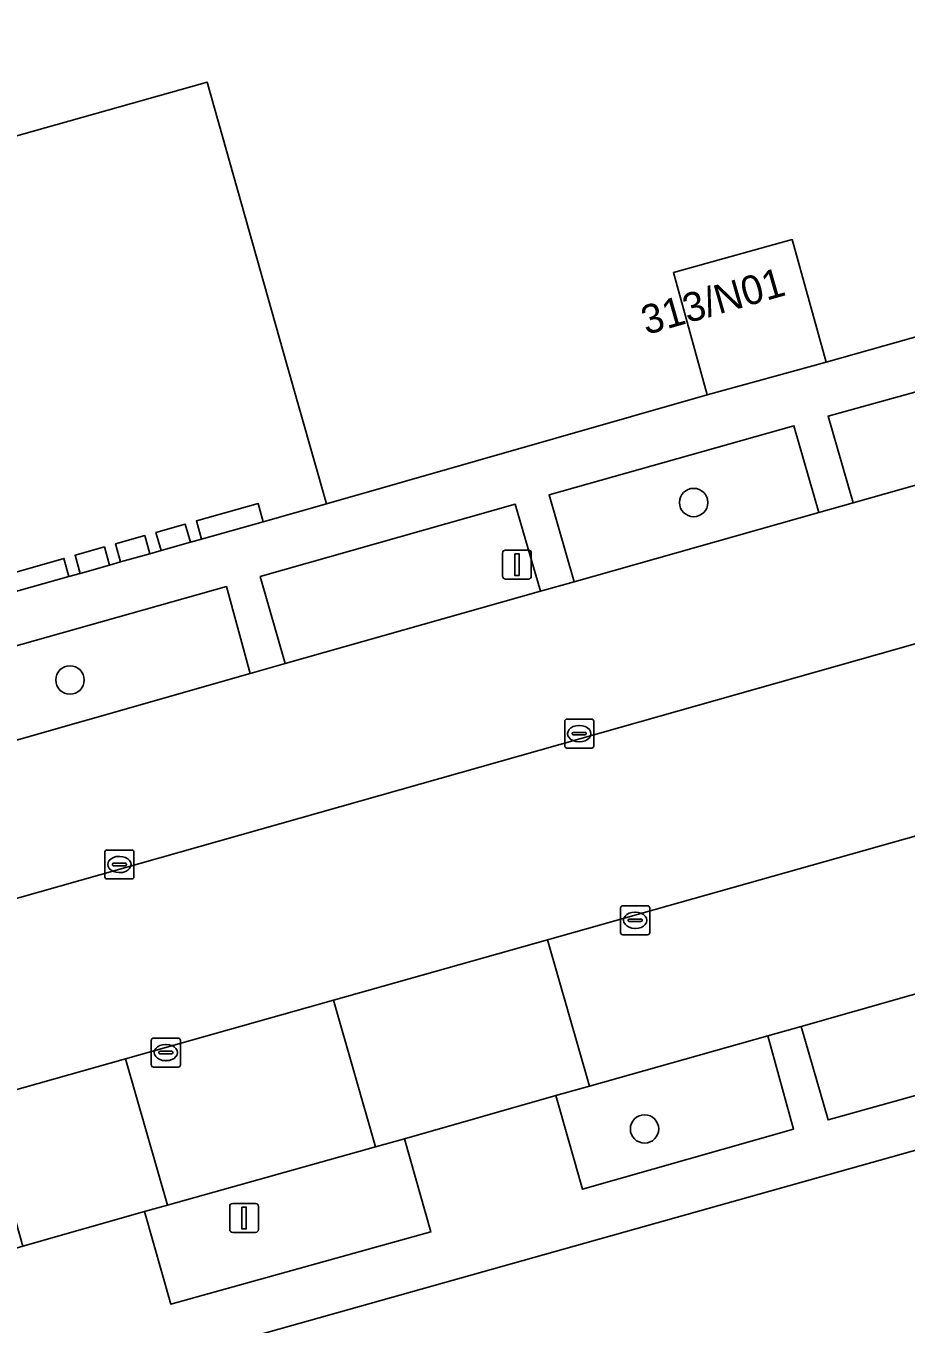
# Model space of a CAD drawing. Extents: x 159680 to 160786, y 387323 to 388340.
# Drawn here: x 160004.57 to 160034.91, y 388143.85 to 388188.64 of the extents above; entities that cross this region are included whole.
import ezdxf

# ---------------------------------------------------------------- set-up
doc = ezdxf.new("R2010")
doc.units = 0
for name, color, linetype in [('IMGEO_Boom', 7, 'Continuous'), ('IMGEO_Erf', 7, 'Continuous'), ('IMGEO_Groenvoorziening', 7, 'Continuous'), ('IMGEO_Kolk', 7, 'Continuous'), ('IMGEO_Lichtmast', 7, 'Continuous'), ('IMGEO_Pand', 7, 'Continuous'), ('IMGEO_Pand_nummerreeks', 7, 'Continuous'), ('IMGEO_Parkeervlak_open', 7, 'Continuous'), ('IMGEO_Rijbaan_lokaal_open', 7, 'Continuous'), ('IMGEO_Voetpad_open', 7, 'Continuous')]:
    doc.layers.add(name, color=color, linetype=linetype)

msp = doc.modelspace()

# ---------------------------------------------------------------- linework, layer by layer
at = {"layer": 'IMGEO_Boom'}
for centre in [(160027.588, 388172.195), (160006.089, 388166.072), (160025.895, 388150.584)]:
    msp.add_circle(centre, 0.489, dxfattribs=at)
at = {"layer": 'IMGEO_Erf'}
msp.add_lwpolyline([(159966.644, 388158.572), (159972.648, 388160.251), (159985.071, 388163.725), (159983.714, 388168.538), (159980.967, 388178.278), (160000, 388183.645), (160010.821, 388186.697), (160013.568, 388176.957), (160014.925, 388172.144), (160028.058, 388175.905), (160026.888, 388180.131), (160030.979, 388181.264), (160032.15, 388177.038), (160036.595, 388178.285), (160041.805, 388179.747), (160057.205, 388184.068), (160062.526, 388185.581), (160068.018, 388187.143), (160071.499, 388188.133), (160076.494, 388189.554)], dxfattribs=at)
at = {"layer": 'IMGEO_Groenvoorziening'}
for points in [[(160033.089, 388172.187), (160038.609, 388173.75), (160037.741, 388176.705), (160032.223, 388175.175)], [(160031.9, 388171.854), (160031.044, 388174.843), (160022.604, 388172.456), (160023.464, 388169.464)], [(160013.503, 388166.643), (160022.311, 388169.138), (160021.436, 388172.136), (160012.645, 388169.641)], [(160012.297, 388166.301), (160011.481, 388169.293), (160000.149, 388166.096), (160001.013, 388163.081)], [(160040.857, 388156.843), (160031.295, 388154.122), (160032.221, 388150.896), (160041.96, 388153.615), (160041.09, 388156.69)], [(160030.14, 388153.798), (160023.996, 388152.061), (160022.834, 388151.732), (160023.757, 388148.502), (160031.034, 388150.572)], [(160017.624, 388150.245), (160016.625, 388149.965), (160009.446, 388147.954), (160008.659, 388147.733), (160009.564, 388144.54), (160018.528, 388147.031)]]:
    msp.add_lwpolyline(points, close=True, dxfattribs=at)
at = {"layer": 'IMGEO_Kolk'}
for p, q in [((160023.143, 388163.795), (160023.143, 388164.647)), ((160023.218, 388164.721), (160024.07, 388164.721)), ((160024.144, 388164.647), (160024.144, 388163.795)), ((160023.402, 388164.215), (160023.402, 388164.227)), ((160023.84, 388164.178), (160023.442, 388164.178)), ((160023.445, 388164.264), (160023.843, 388164.264)), ((160023.631, 388164.501), (160023.656, 388164.501)), ((160023.886, 388164.227), (160023.886, 388164.215)), ((160024.07, 388163.721), (160023.218, 388163.721)), ((160023.654, 388163.941), (160023.629, 388163.941)), ((160007.291, 388159.281), (160007.291, 388160.133)), ((160007.366, 388160.207), (160008.218, 388160.207)), ((160008.292, 388160.133), (160008.292, 388159.281)), ((160007.55, 388159.701), (160007.55, 388159.713)), ((160007.988, 388159.664), (160007.59, 388159.664)), ((160007.593, 388159.75), (160007.991, 388159.75)), ((160007.779, 388159.987), (160007.804, 388159.987)), ((160008.034, 388159.713), (160008.034, 388159.701)), ((160008.218, 388159.207), (160007.366, 388159.207)), ((160007.802, 388159.427), (160007.777, 388159.427)), ((160025.07, 388157.356), (160025.07, 388158.208)), ((160025.145, 388158.282), (160025.997, 388158.282)), ((160025.558, 388158.062), (160025.583, 388158.062)), ((160026.071, 388158.208), (160026.071, 388157.356)), ((160025.329, 388157.776), (160025.329, 388157.788)), ((160025.767, 388157.739), (160025.369, 388157.739)), ((160025.372, 388157.825), (160025.77, 388157.825)), ((160025.581, 388157.502), (160025.556, 388157.502)), ((160025.813, 388157.788), (160025.813, 388157.776)), ((160025.997, 388157.282), (160025.145, 388157.282)), ((160008.892, 388152.793), (160008.892, 388153.645)), ((160008.967, 388153.719), (160009.819, 388153.719)), ((160009.38, 388153.499), (160009.405, 388153.499)), ((160009.893, 388153.645), (160009.893, 388152.793)), ((160009.151, 388153.213), (160009.151, 388153.225)), ((160009.589, 388153.176), (160009.191, 388153.176)), ((160009.194, 388153.262), (160009.592, 388153.262)), ((160009.403, 388152.939), (160009.378, 388152.939)), ((160009.635, 388153.225), (160009.635, 388153.213)), ((160009.819, 388152.719), (160008.967, 388152.719))]:
    msp.add_line(p, q, dxfattribs=at)
for points in [[(160023.143, 388163.795), (160023.143, 388164.647)], [(160023.218, 388164.721), (160024.07, 388164.721)], [(160024.144, 388164.647), (160024.144, 388163.795)], [(160024.07, 388163.721), (160023.218, 388163.721)], [(160007.291, 388159.281), (160007.291, 388160.133)], [(160007.366, 388160.207), (160008.218, 388160.207)], [(160008.292, 388160.133), (160008.292, 388159.281)], [(160008.218, 388159.207), (160007.366, 388159.207)], [(160025.07, 388157.356), (160025.07, 388158.208)], [(160025.145, 388158.282), (160025.997, 388158.282)], [(160026.071, 388158.208), (160026.071, 388157.356)], [(160025.997, 388157.282), (160025.145, 388157.282)], [(160008.892, 388152.793), (160008.892, 388153.645)], [(160008.967, 388153.719), (160009.819, 388153.719)], [(160009.893, 388153.645), (160009.893, 388152.793)], [(160009.819, 388152.719), (160008.967, 388152.719)]]:
    msp.add_lwpolyline(points, dxfattribs=at)
for centre, radius, start, end in [((160023.22, 388164.645), 0.0765, 91.552, 178.448), ((160023.22, 388164.645), 0.0765, 91.552, 178.448), ((160024.068, 388164.645), 0.0765, 1.552, 88.448), ((160024.068, 388164.645), 0.0765, 1.552, 88.448), ((160023.442, 388164.224), 0.0403, 85.8775, 175.7526), ((160023.439, 388164.214), 0.0366, 178.938, 274.7102), ((160023.843, 388164.221), 0.043, 264.8664, 352.4533), ((160023.847, 388164.226), 0.0386, 1.7309, 96.639), ((160023.22, 388163.797), 0.0765, 181.552, 268.448), ((160023.22, 388163.797), 0.0765, 181.552, 268.448), ((160024.068, 388163.797), 0.0765, 271.552, 358.448), ((160024.068, 388163.797), 0.0765, 271.552, 358.448), ((160007.368, 388160.131), 0.0765, 91.552, 178.448), ((160007.368, 388160.131), 0.0765, 91.552, 178.448), ((160008.216, 388160.131), 0.0765, 1.552, 88.448), ((160008.216, 388160.131), 0.0765, 1.552, 88.448), ((160007.59, 388159.71), 0.0403, 85.8775, 175.7526), ((160007.587, 388159.7), 0.0366, 178.938, 274.7102), ((160007.991, 388159.707), 0.043, 264.8664, 352.4533), ((160007.995, 388159.712), 0.0386, 1.7309, 96.639), ((160007.368, 388159.283), 0.0765, 181.552, 268.448), ((160007.368, 388159.283), 0.0765, 181.552, 268.448), ((160008.216, 388159.283), 0.0765, 271.552, 358.448), ((160008.216, 388159.283), 0.0765, 271.552, 358.448), ((160025.147, 388158.206), 0.0765, 91.552, 178.448), ((160025.147, 388158.206), 0.0765, 91.552, 178.448), ((160025.995, 388158.206), 0.0765, 1.552, 88.448), ((160025.995, 388158.206), 0.0765, 1.552, 88.448), ((160025.369, 388157.785), 0.0403, 85.8775, 175.7526), ((160025.366, 388157.775), 0.0366, 178.938, 274.7102), ((160025.77, 388157.782), 0.043, 264.8664, 352.4533), ((160025.774, 388157.787), 0.0386, 1.7309, 96.639), ((160025.147, 388157.358), 0.0765, 181.552, 268.448), ((160025.147, 388157.358), 0.0765, 181.552, 268.448), ((160025.995, 388157.358), 0.0765, 271.552, 358.448), ((160025.995, 388157.358), 0.0765, 271.552, 358.448), ((160008.969, 388153.643), 0.0765, 91.552, 178.448), ((160008.969, 388153.643), 0.0765, 91.552, 178.448), ((160009.817, 388153.643), 0.0765, 1.552, 88.448), ((160009.817, 388153.643), 0.0765, 1.552, 88.448), ((160009.191, 388153.222), 0.0403, 85.8775, 175.7526), ((160009.188, 388153.212), 0.0366, 178.938, 274.7102), ((160009.592, 388153.219), 0.043, 264.8664, 352.4533), ((160009.596, 388153.224), 0.0386, 1.7309, 96.639), ((160008.969, 388152.795), 0.0765, 181.552, 268.448), ((160008.969, 388152.795), 0.0765, 181.552, 268.448), ((160009.817, 388152.795), 0.0765, 271.552, 358.448), ((160009.817, 388152.795), 0.0765, 271.552, 358.448)]:
    msp.add_arc(centre, radius, start, end, dxfattribs=at)
for centre, major_axis, ratio, start_param, end_param in [((160023.63, 388164.221), (-0.387, 0.002), 0.722429, 4.712389, 7.853982), ((160023.655, 388164.221), (-0.39, 0.002), 0.717154, 1.570796, 4.712389), ((160007.778, 388159.707), (-0.387, 0.002), 0.722429, 4.712389, 7.853982), ((160007.803, 388159.707), (-0.39, 0.002), 0.717154, 1.570796, 4.712389), ((160025.557, 388157.782), (-0.387, 0.002), 0.722429, 4.712389, 7.853982), ((160025.582, 388157.782), (-0.39, 0.002), 0.717154, 1.570796, 4.712389), ((160009.379, 388153.219), (-0.387, 0.002), 0.722429, 4.712389, 7.853982), ((160009.404, 388153.219), (-0.39, 0.002), 0.717154, 1.570796, 4.712389)]:
    msp.add_ellipse(centre, major_axis=major_axis, ratio=ratio, start_param=start_param, end_param=end_param, dxfattribs=at)
at = {"layer": 'IMGEO_Lichtmast'}
for p, q in [((160021.001, 388169.653), (160021.001, 388170.453)), ((160021.001, 388170.453), (160021.001, 388169.653)), ((160021.101, 388170.553), (160021.891, 388170.553)), ((160021.891, 388170.553), (160021.101, 388170.553)), ((160021.991, 388170.453), (160021.991, 388169.653)), ((160021.991, 388169.653), (160021.991, 388170.453)), ((160021.891, 388169.553), (160021.101, 388169.553)), ((160021.101, 388169.553), (160021.891, 388169.553)), ((160011.696, 388148.012), (160012.486, 388148.012)), ((160012.486, 388148.012), (160011.696, 388148.012)), ((160011.596, 388147.112), (160011.596, 388147.912)), ((160011.596, 388147.912), (160011.596, 388147.112)), ((160012.586, 388147.912), (160012.586, 388147.112)), ((160012.586, 388147.112), (160012.586, 388147.912)), ((160012.486, 388147.012), (160011.696, 388147.012)), ((160011.696, 388147.012), (160012.486, 388147.012))]:
    msp.add_line(p, q, dxfattribs=at)
for points in [[(160021.421, 388170.428), (160021.571, 388170.428), (160021.571, 388169.678), (160021.421, 388169.678), (160021.421, 388170.428)], [(160012.016, 388147.887), (160012.166, 388147.887), (160012.166, 388147.137), (160012.016, 388147.137), (160012.016, 388147.887)]]:
    msp.add_lwpolyline(points, dxfattribs=at)
for centre, start, end in [((160021.101, 388170.453), 90, 180), ((160021.101, 388170.453), 90, 180), ((160021.891, 388170.453), 0, 90), ((160021.891, 388170.453), 360, 90), ((160021.101, 388169.653), 180, 270), ((160021.101, 388169.653), 180, 270), ((160021.891, 388169.653), 270, 0), ((160021.891, 388169.653), 270, 0), ((160011.696, 388147.912), 90, 180), ((160011.696, 388147.912), 90, 180), ((160012.486, 388147.912), 0, 90), ((160012.486, 388147.912), 360, 90), ((160011.696, 388147.112), 180, 270), ((160011.696, 388147.112), 180, 270), ((160012.486, 388147.112), 270, 0), ((160012.486, 388147.112), 270, 0)]:
    msp.add_arc(centre, 0.1, start, end, dxfattribs=at)
at = {"layer": 'IMGEO_Pand'}
msp.add_lwpolyline([(160000, 388168.586), (160005.877, 388170.268), (160006.053, 388169.642), (160006.438, 388169.751), (160006.262, 388170.377), (160007.273, 388170.662), (160007.449, 388170.036), (160007.834, 388170.145), (160007.658, 388170.771), (160008.668, 388171.056), (160008.844, 388170.43), (160009.229, 388170.538), (160009.053, 388171.164), (160010.064, 388171.449), (160010.24, 388170.823), (160010.625, 388170.932), (160010.449, 388171.558), (160012.576, 388172.158), (160012.752, 388171.532), (160014.925, 388172.144), (160013.568, 388176.957), (160010.821, 388186.697), (160000, 388183.645)], dxfattribs=at)
for points in [[(160032.15, 388177.038), (160030.979, 388181.264), (160026.888, 388180.131), (160028.058, 388175.905)], [(160004.68, 388141.258), (160009.691, 388123.443), (160048.204, 388134.628), (160044.193, 388148.885), (160040.396, 388151.306), (160014.677, 388144.07), (160010.96, 388143.024)]]:
    msp.add_lwpolyline(points, close=True, dxfattribs=at)
at = {"layer": 'IMGEO_Parkeervlak_open'}
for points in [[(160040.126, 388168.708), (160038.712, 388173.779), (160038.609, 388173.75), (160033.089, 388172.187), (160031.9, 388171.854), (160023.464, 388169.464), (160022.311, 388169.138), (160013.503, 388166.643), (160012.297, 388166.301), (160001.013, 388163.081), (159999.856, 388162.751), (159986.271, 388158.912), (159985.937, 388158.818), (159985.725, 388158.758), (159987.186, 388153.709)], [(160015.168, 388155.022), (160008.004, 388152.999), (160009.446, 388147.954), (160016.625, 388149.965)]]:
    msp.add_lwpolyline(points, close=True, dxfattribs=at)
msp.add_lwpolyline([(160040.346, 388162.13), (160022.544, 388157.104), (160023.996, 388152.061), (160030.14, 388153.798), (160031.295, 388154.122), (160040.857, 388156.843)], dxfattribs=at)
at = {"layer": 'IMGEO_Rijbaan_lokaal_open'}
msp.add_lwpolyline([(160123.035, 388192.198), (160119.865, 388191.304), (160114.871, 388189.896), (160107.632, 388187.855), (160107.103, 388187.706), (160102.67, 388186.446), (160083.328, 388180.948), (160083.225, 388180.919), (160080.763, 388180.221), (160075.81, 388178.818), (160071.002, 388177.456), (160063.981, 388175.467), (160044.872, 388170.053), (160040.126, 388168.708), (159987.186, 388153.709), (159976.541, 388150.693), (159978.236, 388144.583), (159979.927, 388145.072), (160003.029, 388151.594), (160008.004, 388152.999), (160015.168, 388155.022), (160022.544, 388157.104), (160040.346, 388162.13)], dxfattribs=at)
at = {"layer": 'IMGEO_Voetpad_open'}
for points in [[(160036.595, 388178.285), (160032.15, 388177.038), (160028.058, 388175.905), (160014.925, 388172.144), (160012.752, 388171.532), (160010.625, 388170.932), (160010.24, 388170.823), (160009.229, 388170.538), (160008.844, 388170.43), (160007.834, 388170.145), (160007.449, 388170.036), (160006.438, 388169.751), (160006.053, 388169.642), (160000, 388167.935)], [(160012.645, 388169.641), (160021.436, 388172.136), (160022.311, 388169.138), (160023.464, 388169.464), (160022.604, 388172.456), (160031.044, 388174.843), (160031.9, 388171.854), (160033.089, 388172.187), (160032.223, 388175.175), (160037.741, 388176.705)], [(159967.065, 388156.651), (159975.113, 388158.974), (159975.886, 388156.193), (159976.084, 388156.037), (159985.725, 388158.758), (159985.937, 388158.818), (159986.271, 388158.912), (159985.417, 388161.922), (159998.984, 388165.781), (159999.856, 388162.751), (160001.013, 388163.081), (160000.149, 388166.096), (160011.481, 388169.293), (160012.297, 388166.301), (160013.503, 388166.643), (160012.645, 388169.641)], [(159967.514, 388120.734), (159976.338, 388123.222), (159973.702, 388132.555), (159976.946, 388133.464), (159983.172, 388135.209), (159985.526, 388135.869), (160000, 388139.941), (160004.68, 388141.258), (160010.96, 388143.024), (160014.677, 388144.07), (160040.396, 388151.306), (160043.283, 388152.118), (160044.964, 388152.31), (160048.041, 388153.199), (160048.269, 388153.084), (160052.87, 388154.391)], [(160041.96, 388153.615), (160032.221, 388150.896), (160031.295, 388154.122), (160030.14, 388153.798), (160031.034, 388150.572), (160023.757, 388148.502), (160022.834, 388151.732), (160017.624, 388150.245), (160018.528, 388147.031), (160009.564, 388144.54), (160008.659, 388147.733), (160004.462, 388146.541), (160003.288, 388146.208), (160004.204, 388143.062), (159989.557, 388138.917), (159988.602, 388142.037), (159987.472, 388141.716), (159988.38, 388138.546), (159981.134, 388136.516), (159980.312, 388139.501), (159980.468, 388139.745), (159979.295, 388143.951)]]:
    msp.add_lwpolyline(points, dxfattribs=at)
for points in [[(160012.752, 388171.532), (160012.576, 388172.158), (160010.449, 388171.558), (160010.625, 388170.932)], [(160010.24, 388170.823), (160010.064, 388171.449), (160009.053, 388171.164), (160009.229, 388170.538)], [(160008.844, 388170.43), (160008.668, 388171.056), (160007.658, 388170.771), (160007.834, 388170.145)], [(160007.449, 388170.036), (160007.273, 388170.662), (160006.262, 388170.377), (160006.438, 388169.751)], [(160000, 388167.935), (160006.053, 388169.642), (160005.877, 388170.268), (160000, 388168.586), (159993.755, 388166.798), (159993.917, 388166.22)], [(160022.544, 388157.104), (160015.168, 388155.022), (160016.625, 388149.965), (160017.624, 388150.245), (160022.834, 388151.732), (160023.996, 388152.061)], [(160008.004, 388152.999), (160003.029, 388151.594), (160004.462, 388146.541), (160008.659, 388147.733), (160009.446, 388147.954)]]:
    msp.add_lwpolyline(points, close=True, dxfattribs=at)

# ---------------------------------------------------------------- texts
at = {"layer": 'IMGEO_Pand_nummerreeks'}
msp.add_text('313/N01', height=1, rotation=15.9454, dxfattribs=at).set_placement((160025.95, 388177.971))

doc.saveas('drawing.dxf')
